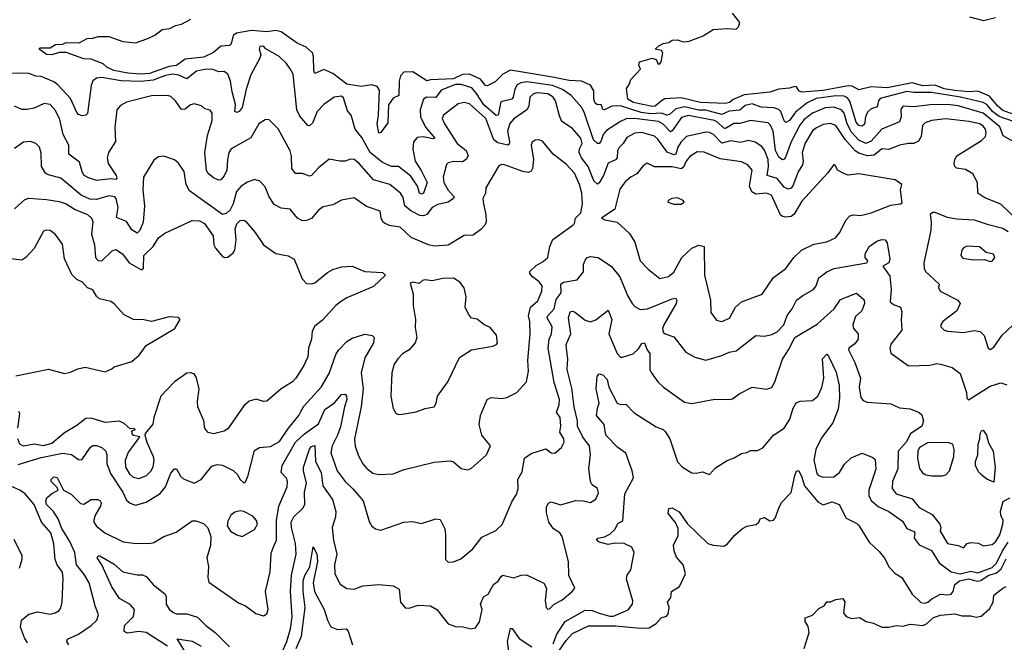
# Model space of a CAD drawing. Extents: x 1690054 to 1842981, y 782881 to 914114.
# Tile 312 of 656: x 1718064 to 1723604, y 885110 to 888611. Entities that reach past the tile are written whole.
import ezdxf

# ---------------------------------------------------------------- set-up
doc = ezdxf.new("R2010")
doc.units = 0

msp = doc.modelspace()

# ---------------------------------------------------------------- linework, layer by layer
at = {"layer": '0CON10XD'}
for points in [[(1723658, 888078), (1723595, 888101.2), (1723565, 888126.5), (1723521.5, 888181.5), (1723455, 888209.3), (1723405, 888205.7), (1723325, 888214.1), (1723265, 888222.9), (1723215, 888242.5), (1723145, 888238.9), (1723085, 888256.9), (1722945, 888228.8), (1722855.6, 888234.4), (1722785, 888216.4), (1722747.6, 888237.6), (1722725, 888240.2), (1722585, 888213.4), (1722465, 888204.7), (1722450, 888210), (1722435, 888234), (1722424.4, 888235.6), (1722394.3, 888225.7), (1722335, 888221.1), (1722285, 888203.5), (1722140.6, 888189.4), (1722078, 888162), (1722056.9, 888145), (1722035, 888139.4), (1721895, 888145.3), (1721785, 888172.4), (1721694.5, 888165.5), (1721675, 888156), (1721640, 888125), (1721625, 888122.7), (1721516, 888145), (1721485.7, 888165), (1721477.5, 888225), (1721493.6, 888246.4), (1721502.5, 888275), (1721557, 888333), (1721547.5, 888355), (1721552, 888375), (1721625, 888394.3), (1721646.1, 888386.1), (1721655, 888362.5), (1721665, 888362.5), (1721672.5, 888375), (1721682.5, 888425), (1721675, 888437.5), (1721640, 888445), (1721660, 888465), (1721685, 888477.5), (1721717, 888483), (1721735, 888496.7), (1721765, 888497.5), (1721796.9, 888486.9), (1721829.8, 888490.2), (1721909.5, 888520.5), (1721965, 888557.1), (1722045, 888561.9), (1722095, 888558.1), (1722109.1, 888570.9), (1722116.2, 888595), (1722075, 888647.5)], [(1723655, 888038.6), (1723575, 888066.7), (1723536.8, 888095), (1723505, 888133.8), (1723485, 888146.3), (1723356.5, 888176.5), (1723195, 888202.3), (1723095, 888201.3), (1723055, 888208), (1722905, 888167.6), (1722895.3, 888155), (1722887.9, 888122.1), (1722855, 888109.4), (1722835, 888092.3), (1722822.4, 888065), (1722816.4, 888023.6), (1722805, 888011.8), (1722785, 888016.5), (1722769.6, 888035), (1722735, 888153.2), (1722722.1, 888172.1), (1722701.9, 888181.9), (1722655, 888183.4), (1722545, 888169.1), (1722495, 888143), (1722429.2, 888090.8), (1722395, 888045.3), (1722375, 888033.3), (1722365, 888042.9), (1722345.7, 888095), (1722335, 888105.6), (1722306.2, 888115), (1722235, 888118.6), (1722185, 888138.9), (1722145, 888128.4), (1722115, 888102.6), (1722055, 888096.8), (1722015, 888077.7), (1721925, 888103.2), (1721885, 888102.9), (1721805, 888121.7), (1721755, 888109.8), (1721720.8, 888079.2), (1721705.6, 888074.4), (1721675, 888085.5), (1721615, 888082.4), (1721560.1, 888090.1), (1721443.6, 888126.4), (1721395, 888125.7), (1721353.8, 888103.8), (1721345, 888106.2), (1721336, 888135), (1721315, 888132.3), (1721302.3, 888142.3), (1721295.2, 888165), (1721295, 888210.8), (1721275, 888244.1), (1721225, 888265.6), (1721155, 888268.8), (1721062.4, 888287.6), (1720825, 888328), (1720782.8, 888305), (1720738.8, 888261.2), (1720695, 888240), (1720685, 888241.5), (1720656.3, 888276.3), (1720594.9, 888304.9), (1720555, 888302.5), (1720505, 888279.6), (1720376.1, 888273.9), (1720355, 888267), (1720275, 888317.4), (1720225, 888315.7), (1720207.3, 888295), (1720198.7, 888265), (1720196.9, 888185), (1720165, 888170.5), (1720138.1, 888131.9), (1720135, 888030.5), (1720095, 887976.7), (1720085, 887973.3), (1720074.7, 888025), (1720083, 888075), (1720087.6, 888215), (1720074.5, 888235), (1720045.7, 888244.3), (1719985, 888236.6), (1719905, 888248.5), (1719825, 888309.4), (1719775, 888330.7), (1719725, 888308.9), (1719719.5, 888325), (1719716.9, 888406.9), (1719710.4, 888425), (1719675, 888456.6), (1719625, 888479.3), (1719534.1, 888544.1), (1719505, 888551.6), (1719455, 888544.1), (1719368.5, 888551.5), (1719284.3, 888535.7), (1719265, 888522.5), (1719253.5, 888475), (1719245, 888465.6), (1719195, 888462), (1719155, 888426.8), (1719099, 888401), (1718995, 888388.7), (1718945.5, 888354.5), (1718905, 888348.4), (1718795, 888309.4), (1718745.6, 888305.6), (1718671.3, 888311.3), (1718592.7, 888325), (1718555, 888343.8), (1718533, 888363), (1718465, 888390), (1718425, 888391.1), (1718325, 888427.1), (1718286.3, 888426.3), (1718245, 888413.2), (1718215, 888415.5), (1718172.5, 888445), (1718177, 888453), (1718235, 888453.5), (1718265, 888472.7), (1718306.3, 888473.7), (1718325, 888483.8), (1718399.3, 888480.7), (1718443.6, 888506.4), (1718475, 888506.7), (1718505, 888517.1), (1718565, 888516.5), (1718645, 888489.4), (1718715, 888480.6), (1718784.6, 888505.4), (1718824.2, 888525), (1718865, 888555.6), (1718907.8, 888562.2), (1718941.2, 888578.8), (1718975, 888586), (1719026.2, 888613.8)], [(1723407.6, 888627.6), (1723486.2, 888606.2), (1723555, 888624.3)], [(1723675, 887914.5), (1723597.6, 887957.6), (1723578.8, 888008.8), (1723485, 888085.2), (1723345, 888126.4), (1723285, 888134.4), (1723186.5, 888133.5), (1723095, 888122.2), (1723035, 888124.4), (1723021.1, 888108.9), (1723023.5, 888065), (1723013.6, 888036.4), (1722915, 887996.1), (1722855, 887927.7), (1722825, 887915.2), (1722785, 887933.1), (1722745, 887978.1), (1722719.4, 888025), (1722702.3, 888085), (1722687.8, 888105), (1722645, 888120.2), (1722595, 888116), (1722525, 888085.6), (1722475, 888047.6), (1722452.5, 888017.5), (1722404.6, 887925.4), (1722371.9, 887838.1), (1722365, 887826.7), (1722355, 887823.6), (1722335, 887838.8), (1722316.2, 887875), (1722303.4, 887985), (1722289.1, 888019.1), (1722275, 888031.2), (1722175, 888043.6), (1722115, 888027.7), (1722082.4, 888027.6), (1722035, 888000), (1722025, 888001.2), (1721991, 888035), (1721972.3, 888045), (1721825, 888072.8), (1721788.4, 888061.6), (1721735, 887986.9), (1721725, 887981.5), (1721685, 888024.3), (1721658.2, 888038.2), (1721523.7, 888056.3), (1721476.9, 888053.1), (1721445, 888039.8), (1721365, 887988.7), (1721346.3, 887965), (1721334.4, 887925.6), (1721325, 887915.4), (1721315, 887915.3), (1721292.7, 887935), (1721241.7, 888085), (1721227.3, 888117.3), (1721167.5, 888185), (1721118.9, 888218.9), (1721061.8, 888241.8), (1720918.4, 888261.6), (1720883.6, 888256.4), (1720863.1, 888245), (1720850.1, 888219.9), (1720840.6, 888175), (1720832.1, 888165), (1720771, 888149), (1720756.8, 888075), (1720745, 888072.9), (1720675, 888132.1), (1720635, 888196.8), (1720607.7, 888227.7), (1720547, 888247), (1720515, 888246.2), (1720435, 888214.8), (1720405.2, 888174.8), (1720354.7, 888175.3), (1720336.1, 888163.9), (1720316.6, 888105), (1720319.8, 888065), (1720347.3, 888007.3), (1720400, 887945), (1720388.8, 887941.2), (1720335, 887953.3), (1720300.4, 887949.6), (1720280, 887925), (1720276.5, 887883.5), (1720288.2, 887815), (1720323, 887763), (1720356.8, 887695), (1720335.8, 887635), (1720325, 887629.5), (1720313, 887635), (1720301.9, 887675), (1720265, 887731.8), (1720195, 887785.3), (1720155, 887786.5), (1720105, 887809.1), (1720035, 887864.5), (1719988.6, 887948.6), (1719951.9, 887995), (1719929.4, 888075), (1719908.5, 888098.5), (1719885, 888172.5), (1719875, 888182), (1719833.3, 888175), (1719775, 888134.4), (1719737.8, 888095), (1719710.5, 888029.5), (1719695, 888014.2), (1719685, 888015.7), (1719639.3, 888069.3), (1719623.2, 888105), (1719602.7, 888305), (1719585, 888335.8), (1719565.3, 888365.3), (1719524.6, 888404.6), (1719447.9, 888447.9), (1719435, 888463.3), (1719415, 888461.2), (1719410.8, 888445), (1719420, 888415), (1719415.8, 888395), (1719365, 888300.8), (1719338.9, 888221.1), (1719315, 888118), (1719298.1, 888095), (1719285, 888090), (1719274.2, 888095), (1719278.8, 888135), (1719259.3, 888205), (1719250.3, 888265), (1719234.6, 888304.6), (1719215, 888320.8), (1719185, 888318.1), (1719151.1, 888331.1), (1719115, 888332.5), (1719058.2, 888321.8), (1719005, 888278.7), (1718959.1, 888299.1), (1718925, 888304.6), (1718885, 888298.2), (1718815, 888271.2), (1718745, 888263.9), (1718635, 888267.7), (1718525, 888286.7), (1718495, 888283.2), (1718475, 888266.7), (1718465, 888242), (1718445, 888083.3), (1718435, 888073.8), (1718415, 888070), (1718395, 888078), (1718385, 888090), (1718348.9, 888168.9), (1718279.2, 888245), (1718255, 888262.1), (1718185, 888292), (1718153.7, 888293.7), (1718115, 888309.7), (1717995, 888311)], [(1723065.3, 887914.7), (1723014.1, 887905.9), (1722955, 887881.1), (1722915, 887884.3), (1722871, 887849), (1722835, 887845.2), (1722785, 887860.7), (1722765, 887873.2), (1722708.6, 887938.6), (1722655, 888016.9), (1722625, 888026.8), (1722585, 888021.4), (1722546.3, 888003.7), (1722525, 887986.1), (1722482.9, 887917.1), (1722466.2, 887865), (1722471.8, 887815), (1722468.1, 887795), (1722443.6, 887756.4), (1722413.2, 887676.8), (1722405, 887664.5), (1722385, 887658.5), (1722365, 887669.7), (1722325, 887717.8), (1722269.7, 887735), (1722277, 887785), (1722275.2, 887825), (1722255, 887878.5), (1722239, 887899), (1722202.9, 887922.9), (1722165, 887932.8), (1722119.6, 887920.4), (1722065, 887929.8), (1722015, 887917), (1721967.8, 887965), (1721945, 887977.5), (1721925, 887979.4), (1721815.6, 887954.4), (1721785, 887923.9), (1721766.9, 887895), (1721755, 887855.9), (1721745, 887851.5), (1721706.3, 887866.3), (1721655, 887939.6), (1721635, 887955.9), (1721565, 887977.8), (1721525, 887973.3), (1721480.7, 887949.3), (1721459.1, 887915), (1721436.8, 887893.2), (1721426.6, 887873.4), (1721425, 887834.4), (1721416.2, 887823.8), (1721375.7, 887804.3), (1721348.8, 887735), (1721325, 887693.5), (1721315, 887686.2), (1721295, 887705.4), (1721263, 887785), (1721225, 887834.7), (1721211.7, 887865), (1721213.3, 887885), (1721228, 887915), (1721221.2, 887945), (1721175, 887999.1), (1721115, 888038.1), (1721100.2, 888070.2), (1721077.8, 888155), (1721066.1, 888175), (1721035, 888195.2), (1720975, 888199.4), (1720955, 888194.2), (1720934.2, 888175), (1720928.6, 888125), (1720917.8, 888105), (1720845, 888054.6), (1720822.4, 888027.6), (1720807.7, 887985), (1720819.4, 887925), (1720818.2, 887911.8), (1720810, 887905), (1720755, 887918.9), (1720731.4, 887935), (1720685.9, 888055), (1720595, 888138.6), (1720565, 888145.2), (1720531.2, 888138.8), (1720448.1, 888075), (1720441.2, 888055), (1720453.3, 888025), (1720525.3, 887915), (1720576.8, 887875), (1720586.3, 887845), (1720575.6, 887824.4), (1720555, 887812.8), (1720506.2, 887813.8), (1720475, 887806.5), (1720465, 887797.5), (1720447.3, 887725), (1720450.6, 887695), (1720475, 887652.2), (1720508.6, 887615), (1720504.4, 887605), (1720475, 887585.9), (1720417, 887573), (1720385, 887555.5), (1720355, 887515.6), (1720335, 887507.9), (1720315, 887509.6), (1720265, 887536.9), (1720231.5, 887565), (1720222.3, 887612.3), (1720206.4, 887636.4), (1720145.6, 887685), (1720055, 887710.5), (1719971.8, 887805), (1719945, 887824.5), (1719925, 887826.7), (1719895, 887816.7), (1719865.5, 887815.5), (1719805, 887826.2), (1719745, 887777.8), (1719705, 887734.3), (1719695, 887731.9), (1719655, 887745.6), (1719615, 887745.7), (1719595.4, 887775.4), (1719594, 887844), (1719584.7, 887874.7), (1719517.4, 887997.4), (1719465, 888050), (1719445, 888048), (1719409.2, 888025), (1719365, 887947.5), (1719254, 887885), (1719241.2, 887865), (1719232.8, 887822.8), (1719229.1, 887765), (1719215, 887732.9), (1719195, 887711.4), (1719185, 887709.2), (1719155, 887721.4), (1719125, 887746.9), (1719115, 887763.8), (1719106, 887865), (1719120.1, 887959.9), (1719145.9, 888045), (1719146.2, 888085), (1719135, 888102), (1719105, 888110), (1719087.1, 888127.1), (1719045, 888138.1), (1719025, 888133.1), (1718995, 888107.9), (1718975, 888106.2), (1718940.8, 888155), (1718915, 888179.4), (1718894.5, 888184.5), (1718805, 888183.3), (1718665, 888148.1), (1718631.4, 888128.6), (1718610.8, 888105), (1718598.5, 888005), (1718603.5, 887926.5), (1718562.7, 887865), (1718555.2, 887835), (1718561.9, 887801.9), (1718606.7, 887735), (1718610.5, 887719.5), (1718605, 887712.5), (1718576.5, 887716.5), (1718497.9, 887707.9), (1718451.2, 887721.2), (1718426.9, 887735), (1718415.3, 887755), (1718399.6, 887809.6), (1718340.5, 887855), (1718340.8, 887905), (1718308.4, 887965), (1718289.3, 888049.3), (1718265, 888101.1), (1718235, 888134.5), (1718200.7, 888139.3), (1718145.4, 888114.6), (1718105, 888105.5), (1718075, 888107.3), (1718035, 888124.5)], [(1723695, 887466.7), (1723585, 887573.9), (1723495, 887610.4), (1723455.7, 887635), (1723452.9, 887695), (1723427.1, 887745), (1723385, 887769.6), (1723335, 887775.6), (1723325.4, 887785.4), (1723322, 887802), (1723325.4, 887825), (1723336.7, 887845), (1723475, 887931.2), (1723498.2, 887955), (1723502.5, 887975), (1723498.4, 887995), (1723485, 888012.8), (1723465.5, 888025), (1723405, 888038.9), (1723275, 888053), (1723195, 888044.3), (1723158.8, 888031.2), (1723143.6, 888016.4), (1723135.9, 887954.1), (1723121.7, 887928.3), (1723095, 887916), (1723065.3, 887914.7)], [(1718055, 886110.5), (1718185, 886149.8), (1718305, 886173.1), (1718355, 886166.2), (1718395, 886138.1), (1718414.3, 886135.7), (1718462.3, 886207.7), (1718475, 886216.4), (1718495, 886216.9), (1718525.8, 886205), (1718547.8, 886185), (1718554.6, 886165), (1718554.2, 886115.8), (1718575, 886060), (1718643.5, 885955), (1718665, 885910), (1718685, 885893.1), (1718715, 885880.8), (1718775, 885898.6), (1718853.6, 885946.4), (1718885, 885984.4), (1718915, 886061.9), (1718935, 886085.6), (1718946.2, 886086.2), (1718968.2, 886045), (1718985, 886028.5), (1719045, 886005.4), (1719085, 886025.6), (1719145, 886100), (1719175, 886109.1), (1719205, 886106.9), (1719265, 886075.6), (1719287.1, 886055), (1719305, 886026.2), (1719325, 886007.5), (1719331.7, 886008.3), (1719347, 886043), (1719385, 886188), (1719413.8, 886206.2), (1719475, 886211.5), (1719525, 886239.4), (1719575.9, 886314.1), (1719634.5, 886385), (1719643.6, 886405), (1719662.4, 886437.6), (1719760.8, 886545), (1719805, 886621.4), (1719842, 886728), (1719857.3, 886752.7), (1719905, 886801.5), (1719935, 886820), (1720005, 886842.5), (1720046.2, 886835), (1720057.5, 886825), (1720055.4, 886795), (1720005, 886710), (1719986, 886625), (1719997.2, 886535), (1719986, 886435), (1719947.1, 886255), (1719952.2, 886212.2), (1719969.3, 886159.3), (1719995, 886112.9), (1720016.8, 886086.8), (1720051.3, 886061.3), (1720085, 886053.1), (1720165, 886056.7), (1720227.9, 886082.1), (1720395, 886122.2), (1720485, 886131.4), (1720505, 886124.2), (1720547.3, 886087.3), (1720585, 886080), (1720605, 886089.2), (1720690, 886165), (1720712.5, 886215), (1720663.3, 886275), (1720649.5, 886335), (1720656.9, 886385), (1720693.3, 886475), (1720716.4, 886486.4), (1720775, 886480.8), (1720805, 886486), (1720861.2, 886515), (1720915.6, 886575), (1720926.2, 886635), (1720922.7, 886695), (1720936.7, 886845), (1720933.8, 886913.8), (1720926.1, 886946.1), (1720938.4, 886995), (1720979.9, 887030.1), (1721002.5, 887085), (1721002.7, 887115), (1720986.7, 887136.7), (1720948.6, 887165), (1720934.2, 887185), (1720934.5, 887195.5), (1720970.1, 887229.9), (1721009.2, 887250.8), (1721035, 887274), (1721046.2, 887335), (1721064.1, 887375.9), (1721176.2, 887455), (1721186.2, 887465), (1721192, 887495), (1721221.1, 887525), (1721231.2, 887575), (1721226.4, 887635), (1721214, 887685), (1721185, 887748.9), (1721138.9, 887798.9), (1721065, 887855.8), (1721005, 887928), (1720985, 887935.7), (1720965, 887934.2), (1720947, 887923), (1720941.1, 887905), (1720954.7, 887825), (1720949.2, 887775), (1720940.9, 887759.1), (1720925, 887751.4), (1720895, 887757.4), (1720792.5, 887795), (1720775, 887796.4), (1720760, 887790), (1720686.9, 887665), (1720683.8, 887635), (1720670, 887605), (1720674.1, 887575), (1720687.5, 887515), (1720688.2, 887475), (1720681.1, 887455), (1720658.9, 887431.1), (1720615, 887400), (1720565, 887396.9), (1720475, 887342.6), (1720395, 887337.9), (1720364.8, 887344.8), (1720266.7, 887386.7), (1720204.6, 887444.6), (1720144.4, 887454.4), (1720116.8, 887466.8), (1720106.2, 887475), (1720098, 887495), (1720091.2, 887535), (1720015, 887560.4), (1719945, 887610), (1719875, 887596.9), (1719825, 887570.9), (1719771.4, 887558.6), (1719745, 887540.6), (1719705, 887493.5), (1719677.8, 887482.2), (1719655, 887480.9), (1719626.7, 887495), (1719585, 887545.8), (1719535, 887552.2), (1719495, 887572.2), (1719468.2, 887615), (1719445, 887672), (1719415, 887704.2), (1719385, 887713.1), (1719345, 887698.2), (1719310.6, 887675), (1719283.8, 887645), (1719265.2, 887575), (1719247.9, 887542.1), (1719225, 887521.5), (1719205, 887516), (1719019, 887649), (1719000, 887685), (1718988.5, 887758.5), (1718957.5, 887805), (1718935, 887822.7), (1718875, 887844.4), (1718845, 887840.6), (1718819.3, 887820.7), (1718761.1, 887725), (1718755.9, 887655), (1718765.3, 887565), (1718758.1, 887471.9), (1718740.5, 887425), (1718725, 887410.6), (1718695, 887428.9), (1718665, 887475.9), (1718609.2, 887499.2), (1718617.3, 887555), (1718606.9, 887605), (1718598.9, 887615), (1718565, 887620.7), (1718495, 887600), (1718458.4, 887601.6), (1718409.3, 887625), (1718295, 887720), (1718225, 887739.1), (1718208.8, 887748.8), (1718187.3, 887785), (1718185, 887860), (1718174.5, 887894.5), (1718155, 887915.8), (1718125, 887926.9), (1718085, 887921.9), (1718035, 887886.5)], [(1722015, 886914.4), (1722058, 886932), (1722092.2, 886995), (1722125, 887025.5), (1722241.2, 887068.8), (1722305, 887162.5), (1722375, 887212), (1722420, 887275), (1722462.5, 887315), (1722531.8, 887348.2), (1722605, 887362.9), (1722654.7, 887385.3), (1722676.4, 887413.6), (1722714.6, 887485.4), (1722735, 887507.5), (1722755, 887514), (1722795, 887510), (1722855, 887524.4), (1722965, 887567.5), (1723020, 887575), (1723028.8, 887581.2), (1723020, 887655), (1723026.7, 887685), (1722990.3, 887710.3), (1722785.4, 887744.6), (1722725, 887736.5), (1722704.3, 887745), (1722666.2, 887765), (1722653, 887793), (1722645, 887796.7), (1722610.4, 887749.6), (1722465, 887590.5), (1722421.6, 887518.4), (1722405, 887504.6), (1722375, 887500.2), (1722355, 887504.7), (1722344.5, 887514.5), (1722294.4, 887625), (1722265.3, 887635.3), (1722205, 887630), (1722183, 887643), (1722170.7, 887675), (1722184.4, 887765), (1722160.8, 887795), (1722125, 887812.5), (1722005, 887828.4), (1721915, 887866.6), (1721875, 887868.4), (1721835, 887841.3), (1721813, 887815), (1721798.1, 887781.9), (1721785, 887771.9), (1721735, 887784.8), (1721635, 887783.8), (1721595, 887804.3), (1721571.3, 887788.7), (1721535.6, 887744.4), (1721505, 887727.1), (1721469.9, 887700.1), (1721441.2, 887658.8), (1721412.2, 887545), (1721337.5, 887495), (1721355.8, 887485.8), (1721425, 887473.1), (1721495, 887408.8), (1721525, 887361.2), (1721555.5, 887255), (1721599.1, 887209.1), (1721665, 887155.8), (1721715, 887168.1), (1721745, 887192.1), (1721788.9, 887275), (1721845, 887326.2), (1721885, 887343.5), (1721915, 887335.7), (1721916.9, 887175), (1721950, 887035), (1721952.5, 886965), (1721985, 886921.9), (1722015, 886914.4)], [(1718035, 887547.1), (1718091.5, 887598.5), (1718112.8, 887607.2), (1718215, 887600.8), (1718285, 887589.3), (1718325, 887576.8), (1718375, 887543.5), (1718445, 887515.3), (1718467.3, 887495), (1718475.3, 887475), (1718468.2, 887405), (1718485.2, 887345), (1718491.2, 887275), (1718505, 887256.9), (1718525, 887256.2), (1718585, 887312.5), (1718605, 887319.4), (1718641.4, 887295), (1718680.3, 887245), (1718745, 887206), (1718755, 887206.7), (1718761.2, 887215), (1718762.8, 887285), (1718814.2, 887335), (1718845.4, 887385), (1718879.8, 887410.2), (1719035, 887482.9), (1719075, 887480.7), (1719102.9, 887465), (1719151.9, 887395), (1719156, 887345), (1719165, 887326.7), (1719205, 887280), (1719216.4, 887273.6), (1719235, 887276.7), (1719265, 887300), (1719273.8, 887315), (1719281.9, 887375), (1719276, 887435), (1719285, 887463.3), (1719305, 887482.5), (1719325, 887484.4), (1719335, 887478.5), (1719389.2, 887415), (1719435, 887344.4), (1719505.7, 887295.7), (1719575, 887284.3), (1719608, 887265), (1719653.7, 887153.7), (1719677.7, 887127.7), (1719705, 887125.8), (1719725, 887132.5), (1719795, 887189.2), (1719825, 887206), (1719875, 887222), (1719935, 887226), (1720005, 887196.2), (1720105, 887188.8), (1720122.5, 887175), (1720055, 887111.2), (1719905, 887046.7), (1719868, 887025), (1719842, 887005), (1719767.9, 886922.1), (1719725, 886887.1), (1719710.2, 886859.8), (1719706.4, 886815), (1719689.1, 886765), (1719684.6, 886715), (1719663.1, 886666.9), (1719617.5, 886595), (1719598.1, 886575), (1719534.3, 886535.7), (1719455, 886465.8), (1719435, 886464.3), (1719395, 886477.5), (1719354.6, 886465.4), (1719325, 886440.8), (1719235, 886310.6), (1719215, 886297.8), (1719155, 886282.9), (1719125, 886290), (1719105, 886313.3), (1719100, 886355), (1719066.9, 886435), (1719064.4, 886465), (1719074.3, 886535), (1719057.7, 886597.7), (1719045, 886620), (1719025, 886626.2), (1719005, 886623.3), (1718935, 886575.7), (1718858.1, 886495), (1718818.2, 886375), (1718813.4, 886336.6), (1718770, 886285), (1718767.5, 886275), (1718780, 886235), (1718814.4, 886155.6), (1718819.3, 886135), (1718812.1, 886095), (1718799, 886071), (1718775, 886046.1), (1718735, 886030), (1718705, 886037.2), (1718685, 886053.1), (1718660.6, 886095), (1718659.1, 886135), (1718675, 886175.6), (1718740, 886265), (1718705, 886273.8), (1718696.7, 886285), (1718695, 886300), (1718715, 886306.7), (1718705, 886312.5), (1718685, 886310), (1718651.4, 886341.4), (1718625, 886353.1), (1718545, 886345.6), (1718465, 886370), (1718435, 886368.1), (1718385, 886330), (1718315, 886288.2), (1718245, 886228.9), (1718195, 886215.8), (1718145, 886224.2), (1718085, 886213.2), (1718065.2, 886225.2), (1718053.4, 886255)], [(1721745, 887573.6), (1721785, 887574.4), (1721802.5, 887585), (1721797.5, 887595), (1721765, 887610), (1721732.5, 887605), (1721713.3, 887595), (1721710, 887585), (1721745, 887573.6)], [(1723625, 887417.6), (1723595, 887437.9), (1723515, 887457.8), (1723436.3, 887483.7), (1723335, 887489.6), (1723285, 887498.9), (1723215, 887527.8), (1723202.2, 887527.8), (1723186, 887515), (1723192.9, 887475), (1723190, 887425), (1723150.3, 887245), (1723152.7, 887212.7), (1723160.9, 887195), (1723237.1, 887125), (1723234, 887105), (1723242.5, 887085), (1723343.3, 887035), (1723356.2, 887015), (1723336, 886975), (1723257.5, 886915), (1723245.8, 886895), (1723247.5, 886885), (1723265, 886865.7), (1723285, 886859.6), (1723375, 886851.8), (1723435, 886862.7), (1723467.2, 886857.2), (1723491.4, 886835), (1723512.5, 886765), (1723525, 886757.5), (1723545, 886770), (1723592.4, 886837.6), (1723654, 886895)], [(1718041.2, 886608.8), (1718225, 886646.7), (1718315, 886621.2), (1718350.3, 886629.7), (1718391.5, 886648.5), (1718432.5, 886657.5), (1718545, 886630.8), (1718582.5, 886647.5), (1718595, 886660), (1718695, 886688.8), (1718735.6, 886724.4), (1718775, 886780), (1718937.5, 886875), (1718967.5, 886925), (1718957, 886937), (1718905, 886941.2), (1718805, 886914.2), (1718763.1, 886923.1), (1718705, 886925.6), (1718651.5, 886951.5), (1718595, 887014), (1718576.4, 887026.4), (1718512.1, 887042.1), (1718496.2, 887056.2), (1718475, 887091.4), (1718445, 887104), (1718418, 887135), (1718385, 887150), (1718357.8, 887177.8), (1718315, 887266.7), (1718305, 887348.8), (1718265, 887404), (1718235, 887425.7), (1718215, 887428.6), (1718197.9, 887422.1), (1718145.8, 887325), (1718099.2, 887275), (1718075, 887260), (1718015, 887267.5)], [(1718340, 885095), (1718328.6, 885115), (1718332.2, 885127.8), (1718395, 885155.9), (1718466.4, 885203.6), (1718498.2, 885235), (1718507.5, 885265), (1718488.2, 885315), (1718455.2, 885445), (1718424, 885495), (1718382.6, 885545), (1718373.5, 885615), (1718345, 885677.5), (1718300.9, 885750.9), (1718280.8, 885805), (1718254.8, 885845), (1718214.8, 885885), (1718211.7, 885905), (1718216.8, 885923.2), (1718245, 885946.7), (1718280, 885965), (1718275, 885980), (1718240, 886015), (1718240, 886025), (1718255, 886040), (1718275, 886037.5), (1718310, 885965), (1718352.9, 885942.9), (1718405, 885890), (1718425, 885887.8), (1718465, 885912.5), (1718503.1, 885913.1), (1718516.4, 885906.4), (1718522.2, 885895), (1718518.4, 885875), (1718489.3, 885825), (1718479.7, 885789.7), (1718494.5, 885765), (1718542.2, 885725), (1718645.4, 885675.4), (1718705, 885666.8), (1718795, 885666.4), (1718818.6, 885671.4), (1718875, 885704.4), (1718945, 885729.2), (1719035, 885792.9), (1719055, 885793.1), (1719097.7, 885777.7), (1719122.9, 885752.9), (1719139.6, 885705), (1719137.9, 885655), (1719116.7, 885585), (1719126.8, 885536.8), (1719121.5, 885475), (1719128.3, 885448.3), (1719295, 885331.1), (1719335, 885314.4), (1719392.6, 885272.6), (1719435, 885258), (1719455, 885270), (1719461.4, 885295), (1719446.2, 885395), (1719472.9, 885507.1), (1719478.8, 885611.2), (1719489.3, 885640.7), (1719508.9, 885685), (1719509.5, 885795), (1719522.1, 885875), (1719568.9, 885985), (1719570.9, 886015), (1719565, 886033.8), (1719534.5, 886065), (1719540.9, 886105), (1719615, 886235.3), (1719667.2, 886282.8), (1719745, 886338.2), (1719781.6, 886418.4), (1719835, 886456.6), (1719875, 886502.9), (1719895, 886506.4), (1719903.4, 886493.4), (1719904.5, 886475), (1719890.7, 886435), (1719868.5, 886321.5), (1719852.3, 886275), (1719821.1, 886215), (1719814.6, 886175), (1719849.3, 886075), (1719894.8, 886014.8), (1719940.5, 885970.5), (1719996.5, 885905), (1720029.8, 885789.8), (1720045, 885763.8), (1720065, 885747.5), (1720095, 885740), (1720225, 885786.5), (1720275, 885790), (1720325, 885777.8), (1720405, 885803.5), (1720430, 885800), (1720455, 885747.5), (1720460, 885715), (1720458.8, 885575), (1720475, 885560), (1720505, 885562), (1720545, 885580), (1720613.8, 885635), (1720665, 885700.8), (1720742.1, 885737.9), (1720778.2, 885771.8), (1720835.5, 885904.5), (1720858.3, 885941.7), (1720868.5, 885975), (1720866.8, 886025), (1720891.1, 886068.9), (1720904.3, 886145), (1720942.5, 886172.5), (1721025, 886198), (1721055, 886175.8), (1721075, 886172.9), (1721112.2, 886205), (1721126.8, 886235), (1721125.3, 886255), (1721102.5, 886292.5), (1721109.2, 886325), (1721105.2, 886375), (1721084.1, 886405), (1721099.3, 886445), (1721100.5, 886475), (1721070.7, 886570.7), (1721037.4, 886765), (1721043.2, 886815), (1721056.5, 886845), (1721059.8, 886885), (1721031.2, 886935), (1721033.9, 886945), (1721071.4, 886985), (1721082.5, 887037.5), (1721110.7, 887075), (1721108.9, 887125), (1721124.2, 887135.8), (1721200.9, 887149.1), (1721236.4, 887193.6), (1721236.7, 887235), (1721245, 887260), (1721256.2, 887273.8), (1721275, 887280), (1721318, 887275), (1721394.3, 887224.3), (1721440.7, 887165), (1721485, 887055.8), (1721510, 887015), (1721525, 886998.6), (1721555, 886980.8), (1721596.7, 886985), (1721735, 887042.2), (1721755, 887044.5), (1721761.8, 887035), (1721758.1, 887015), (1721687.4, 886895), (1721681.2, 886875), (1721683.8, 886855), (1721695, 886844.6), (1721745, 886828.6), (1721811.4, 886741.4), (1721863, 886713), (1721925, 886696.7), (1722015, 886723.1), (1722055, 886741.1), (1722095, 886748.9), (1722205, 886834.6), (1722255, 886831.8), (1722295, 886840.9), (1722325, 886855.4), (1722363.9, 886895), (1722382.7, 886947.3), (1722410.8, 886985), (1722433.8, 887035), (1722469.5, 887060.5), (1722530.6, 887095), (1722545.5, 887115), (1722561.1, 887158.9), (1722605, 887193.9), (1722647.4, 887212.6), (1722830, 887245), (1722836, 887255), (1722821.9, 887275), (1722820.5, 887295), (1722843.2, 887336.8), (1722885.8, 887365.8), (1722915, 887375.5), (1722933.3, 887373.3), (1722945, 887356.7), (1722960, 887265), (1722955, 887243.8), (1722920, 887225), (1722959.1, 887169.1), (1722967.1, 887095), (1722960.8, 887025), (1722979.7, 887009.7), (1723019.2, 886995), (1723028.1, 886968.1), (1723023.8, 886925), (1723027.8, 886865), (1722965, 886786), (1722960, 886765), (1722966.1, 886736.1), (1723065, 886665.5), (1723185, 886668.5), (1723225, 886678.5), (1723244.6, 886674.6), (1723311.2, 886655), (1723355, 886622), (1723391.2, 886515), (1723393.3, 886483.3), (1723403, 886473), (1723525, 886551.1), (1723585, 886570), (1723618.9, 886558.9)], [(1723525, 887251.2), (1723535, 887253.8), (1723550, 887275), (1723543, 887293), (1723501.7, 887301.7), (1723465, 887334.4), (1723395, 887336.9), (1723375, 887328), (1723364.2, 887315), (1723360, 887285), (1723370, 887270), (1723428.8, 887261.2), (1723493, 887263), (1723525, 887251.2)], [(1720195, 886391.2), (1720215, 886392.5), (1720295, 886405.7), (1720345.5, 886424.5), (1720395.3, 886434.7), (1720407.8, 886455), (1720415.5, 886494.5), (1720472.5, 886575), (1720538.8, 886711.2), (1720605.7, 886754.3), (1720725.3, 886774.7), (1720747.1, 886785), (1720752.9, 886795), (1720746.5, 886836.5), (1720711.2, 886881.2), (1720675, 886896.7), (1720637.5, 886927.5), (1720605, 886933.3), (1720588.8, 886955), (1720571.2, 886995), (1720576.4, 887053.6), (1720563.9, 887103.9), (1720540, 887135), (1720505, 887157.5), (1720445, 887155.5), (1720385, 887143.3), (1720345, 887149.4), (1720330, 887145), (1720312, 887128), (1720275, 887135.8), (1720261.2, 887128.8), (1720278.2, 887068.2), (1720277.5, 887005), (1720290, 886925), (1720289.7, 886879.7), (1720297.5, 886825), (1720288.9, 886795), (1720254.6, 886755.4), (1720218.3, 886731.7), (1720191.2, 886705), (1720171.5, 886675), (1720156.8, 886625), (1720152.3, 886495), (1720164.4, 886424.4), (1720179.5, 886399.5), (1720195, 886391.2)], [(1721142.8, 886745), (1721139.4, 886785), (1721164.7, 886845.3), (1721151.2, 886935), (1721160.9, 886969.1), (1721175, 886972.7), (1721185, 886968), (1721245, 886921.9), (1721275, 886912.8), (1721306.3, 886923.7), (1721375, 886978.8), (1721396.4, 886925), (1721378.5, 886845), (1721425, 886734), (1721445, 886714.3), (1721455, 886712.9), (1721515, 886733.1), (1721545, 886760.5), (1721565, 886791.2), (1721579.2, 886795), (1721594.1, 886755), (1721609.7, 886735), (1721610, 886645), (1721616.6, 886626.6), (1721654.1, 886574.1), (1721685.7, 886545), (1721805, 886460), (1721845, 886453.3), (1721975, 886477.8), (1722055, 886475.8), (1722075, 886480), (1722112.1, 886507.9), (1722185, 886544), (1722265, 886533.3), (1722295, 886542.9), (1722313.3, 886575), (1722355, 886702.9), (1722390, 886755), (1722425, 886824.4), (1722551.5, 886898.5), (1722646.7, 886985), (1722682.4, 887037.6), (1722772.7, 887072.7), (1722815, 887036.2), (1722817.1, 887015), (1722802, 886975), (1722767.5, 886942.5), (1722751.1, 886895), (1722754.8, 886874.8), (1722781.4, 886845), (1722782.5, 886815), (1722762.1, 886787.9), (1722730, 886765), (1722727.5, 886755), (1722763.7, 886683.7), (1722794.3, 886595), (1722787.8, 886545), (1722796.7, 886486.7), (1722809.4, 886469.4), (1722831.3, 886461.3), (1722965, 886451.5), (1723015, 886428.2), (1723075, 886423.5), (1723125, 886403.3), (1723139.2, 886389.2), (1723149.5, 886355), (1723139.4, 886325), (1723076.8, 886283.2), (1723051.7, 886235), (1723006.6, 886185), (1723004.7, 886085), (1722975.3, 886015), (1722972.4, 885975), (1722995, 885944.7), (1723085, 885917.5), (1723125, 885867.5), (1723198.7, 885828.7), (1723241.2, 885775), (1723246.5, 885755), (1723243.4, 885735), (1723285, 885665.6), (1723344.5, 885654.5), (1723375, 885642), (1723394.3, 885665.7), (1723415, 885671.8), (1723458.3, 885668.3), (1723485, 885653.3), (1723535, 885660), (1723555, 885675.6), (1723579.6, 885715), (1723596.2, 885775), (1723596.7, 885795), (1723584.1, 885825), (1723582.9, 885847.1), (1723598.1, 885901.9), (1723635, 885922.2)], [(1719538.5, 885051.5), (1719567.8, 885115), (1719586.7, 885185), (1719597.3, 885252.7), (1719588.4, 885395), (1719593, 885487), (1719618.8, 885605), (1719615.9, 885665.9), (1719592.5, 885755), (1719591.9, 885785), (1719606, 885815), (1719656, 885865), (1719667.6, 885885), (1719666.5, 885955), (1719676.8, 886005), (1719660, 886075), (1719660.7, 886095), (1719695, 886196.7), (1719705, 886210.4), (1719725, 886217.5), (1719727.5, 886127.5), (1719759.8, 886065), (1719769.8, 885989.8), (1719823.5, 885913.5), (1719842.3, 885845), (1719841.1, 885815), (1719822.3, 885755), (1719829.6, 885685), (1719848.5, 885605), (1719835.4, 885545), (1719836.2, 885495), (1719866.1, 885436.1), (1719905, 885413.3), (1719945, 885408.6), (1719995, 885427.1), (1720085, 885434.2), (1720165, 885427.5), (1720198.3, 885408.3), (1720206.7, 885335), (1720233.1, 885303.1), (1720255, 885301.9), (1720305, 885319.5), (1720375, 885315.6), (1720411.4, 885295), (1720473.8, 885213.8), (1720515, 885199.2), (1720557.5, 885197.5), (1720604.2, 885185.8), (1720628.8, 885191.2), (1720650.6, 885225), (1720665.7, 885295), (1720656, 885325), (1720673.3, 885365), (1720699.5, 885380.5), (1720728.8, 885435), (1720756.9, 885453.1), (1720770.9, 885479.1), (1720782.4, 885487.6), (1720845, 885473.1), (1720885, 885488.1), (1720915, 885489.4), (1721013, 885443), (1721027.1, 885415), (1721019.5, 885345), (1721026, 885306), (1721035, 885296.7), (1721045, 885298.8), (1721071.2, 885325), (1721115, 885347.1), (1721172, 885395), (1721187.5, 885415), (1721152.9, 885485), (1721151.4, 885565), (1721115.6, 885705), (1721102.5, 885725), (1721068.1, 885748.1), (1721041.1, 885785), (1721027.4, 885837.4), (1721028.1, 885871.9), (1721038.3, 885891.7), (1721055, 885900.5), (1721106.6, 885883.4), (1721193.1, 885906.9), (1721235, 885906.5), (1721275, 885895.8), (1721306.2, 885915), (1721320.8, 885949.2), (1721315.7, 885975), (1721285.4, 885995.4), (1721275.5, 886015), (1721266.4, 886085), (1721274.7, 886165.3), (1721270.7, 886215), (1721233.1, 886263.1), (1721202.6, 886325), (1721202.4, 886355), (1721184.1, 886435), (1721169.8, 886539.8), (1721143.5, 886645), (1721147.7, 886705), (1721142.8, 886745)], [(1721065, 885101.5), (1721086.1, 885155), (1721133.7, 885226.3), (1721245, 885290.9), (1721285, 885289.8), (1721325, 885274.3), (1721385, 885257.1), (1721405, 885257.9), (1721487.5, 885292.5), (1721512.5, 885325), (1721513.6, 885343.6), (1721478.5, 885465), (1721482.7, 885487.3), (1721502.6, 885517.4), (1721522, 885615), (1721508, 885645), (1721465, 885666.5), (1721415, 885668.2), (1721375, 885660), (1721325, 885672.9), (1721308.6, 885685), (1721316.2, 885695), (1721355, 885702.9), (1721385, 885717.9), (1721413.1, 885745), (1721430.4, 885779.6), (1721457.4, 885792.6), (1721468, 885945), (1721517.5, 886035), (1721510.6, 886075), (1721475, 886174.3), (1721429.2, 886205), (1721361.1, 886275), (1721353.3, 886335), (1721309.1, 886385), (1721315, 886427.1), (1721324.2, 886455.8), (1721308, 886535), (1721313.8, 886606.2), (1721325, 886620), (1721345, 886613.3), (1721368.9, 886588.9), (1721379.4, 886545), (1721425.8, 886455), (1721445, 886446.9), (1721475, 886449.2), (1721520.5, 886400.5), (1721645, 886321.5), (1721685, 886306.9), (1721695, 886295.6), (1721721.8, 886255), (1721765.5, 886125.5), (1721792.5, 886095), (1721845, 886062.5), (1721869.5, 886060.5), (1721905, 886068.8), (1721945, 886053.8), (1721978.1, 886091.9), (1722045, 886132.9), (1722083.4, 886146.6), (1722125, 886172), (1722155, 886176.7), (1722175, 886188.8), (1722215, 886188.1), (1722245, 886204.5), (1722305.8, 886275), (1722364.5, 886315), (1722396.8, 886365), (1722415, 886426.2), (1722433, 886457), (1722455, 886465.7), (1722525, 886470.8), (1722555, 886494), (1722576.4, 886543.6), (1722589.2, 886595), (1722581.5, 886705), (1722605, 886730), (1722615, 886720), (1722658.3, 886628.3), (1722674.2, 886554.2), (1722677.3, 886485), (1722668.7, 886421.3), (1722639.5, 886345), (1722575, 886259.6), (1722544.3, 886195), (1722532.9, 886135), (1722549.7, 886059.7), (1722557.8, 886047.8), (1722585, 886038.4), (1722645, 886040.5), (1722675.8, 886064.2), (1722705, 886111.2), (1722742.2, 886147.8), (1722805, 886172.9), (1722865, 886150), (1722877.7, 886137.7), (1722880.8, 886085), (1722871.5, 886055), (1722841.8, 885965), (1722841.8, 885935), (1722855, 885908.1), (1722893.4, 885873.4), (1722954.4, 885845), (1723031.8, 885791.8), (1723055, 885750.5), (1723095, 885732.5), (1723099.7, 885725), (1723097.6, 885695), (1723125, 885657.3), (1723195, 885625.5), (1723236.9, 885556.9), (1723305, 885505.9), (1723355, 885495.1), (1723415, 885509.9), (1723455, 885500.5), (1723535, 885531.3), (1723560.5, 885555), (1723593.2, 885625), (1723625, 885673.9)], [(1718052.6, 886315), (1718064.7, 886395), (1718058.2, 886408.2)], [(1723545, 886010), (1723505, 886028.4), (1723478.7, 886048.7), (1723459.1, 886069.1), (1723442, 886105), (1723442.7, 886127.3), (1723455.8, 886164.2), (1723456.5, 886225), (1723466.4, 886255), (1723467.4, 886285), (1723475, 886300), (1723485, 886303.5), (1723503.9, 886275), (1723515, 886231.9), (1723541.2, 886185), (1723551.8, 886095), (1723545, 886010)], [(1723254.6, 886045.4), (1723275, 886052.5), (1723295.3, 886074.7), (1723320.5, 886155), (1723322.5, 886195), (1723313.9, 886223.9), (1723291.7, 886231.7), (1723175, 886234.5), (1723127.5, 886205), (1723116.9, 886185), (1723115.9, 886145), (1723127.1, 886087.1), (1723143.9, 886063.9), (1723161.9, 886051.9), (1723196, 886046), (1723254.6, 886045.4)], [(1721101.6, 885065), (1721139.1, 885120.9), (1721175, 885159.3), (1721265, 885203.2), (1721417.8, 885202.2), (1721555, 885189.1), (1721605, 885192.1), (1721645.6, 885215), (1721672.8, 885247.2), (1721702.5, 885257.5), (1721712.5, 885267.5), (1721718.9, 885305), (1721709.4, 885335), (1721727.6, 885362.4), (1721731.2, 885395), (1721776.1, 885423.9), (1721810.5, 885495), (1721796.4, 885545), (1721759.3, 885589.3), (1721745.6, 885625), (1721743.1, 885656.9), (1721769.7, 885710.3), (1721769.5, 885749.5), (1721754.3, 885784.3), (1721712, 885835), (1721716.7, 885863.3), (1721735, 885866.7), (1721775, 885843.8), (1721818.8, 885778.8), (1721935, 885666.2), (1721965, 885656.2), (1722025, 885650), (1722045, 885661.2), (1722087.8, 885712.2), (1722130.5, 885749.5), (1722155, 885762.5), (1722208.3, 885771.7), (1722222.5, 885785), (1722230, 885805), (1722255, 885812.5), (1722285, 885792.5), (1722305, 885796.7), (1722317.3, 885812.7), (1722335, 885866.7), (1722352.1, 885897.9), (1722405, 885953.3), (1722425, 886047.5), (1722435, 886073.3), (1722445, 886076.2), (1722463.1, 886045), (1722480.3, 885990.3), (1722555, 885900.6), (1722585, 885883.1), (1722635, 885900), (1722675, 885884.2), (1722715, 885807.5), (1722775, 885777.5), (1722786.2, 885766.2), (1722843.6, 885673.6), (1722900, 885620), (1722930.9, 885580.9), (1722954.4, 885534.4), (1722988.5, 885498.5), (1723027.1, 885475), (1723085, 885380.6), (1723135, 885333.8), (1723155, 885329.2), (1723173.8, 885335), (1723195.8, 885355), (1723245, 885380), (1723285, 885376.5), (1723305, 885381.5), (1723316.4, 885395), (1723326.2, 885435), (1723352.7, 885455), (1723405, 885467), (1723429.5, 885459.5), (1723455, 885453.4), (1723472.7, 885457.3), (1723513.1, 885485), (1723559.4, 885500.6), (1723586.4, 885523.6), (1723615, 885578.8)], [(1718107.3, 885107.3), (1718090, 885135), (1718067.8, 885195), (1718074.6, 885235.4), (1718115, 885267.8), (1718165, 885281.2), (1718235, 885268.5), (1718263.3, 885275), (1718285, 885288.8), (1718295.5, 885304.5), (1718303.6, 885336.4), (1718308.9, 885468.9), (1718304.6, 885505), (1718275.5, 885545), (1718262.9, 885575), (1718256.5, 885663.5), (1718238.1, 885725), (1718185.8, 885785.8), (1718145, 885884.6), (1718095, 885944.1), (1718065, 885964.8), (1717996.8, 885995)], [(1719315, 885704.4), (1719385.2, 885744.8), (1719401.5, 885775), (1719395.6, 885795), (1719375, 885819.2), (1719325, 885846), (1719305, 885850), (1719275, 885841.5), (1719252.5, 885825), (1719235, 885792), (1719231.1, 885765), (1719249.4, 885735), (1719285, 885713.8), (1719315, 885704.4)], [(1718030.5, 885690.5), (1718075, 885597.5), (1718075.8, 885575.8), (1718060.8, 885525)], [(1719620.3, 885075), (1719650, 885145), (1719669.5, 885305), (1719658.1, 885395), (1719659.6, 885455), (1719667.3, 885485), (1719695.9, 885534.1), (1719708.3, 885601.7), (1719715, 885647.5), (1719735, 885606.7), (1719740, 885565), (1719715.2, 885445), (1719723.4, 885395), (1719776.1, 885295), (1719795, 885233.8), (1719815, 885196.2), (1719852.3, 885182.3), (1719900, 885185), (1719912.5, 885172.5), (1719936.2, 885095)], [(1718895, 885088.3), (1718775.5, 885165.5), (1718735, 885170), (1718670.9, 885160.9), (1718651.2, 885171.2), (1718652.9, 885205), (1718704.6, 885255), (1718708.9, 885295), (1718685, 885322.5), (1718625, 885357.1), (1718581.8, 885421.8), (1718525.4, 885545.4), (1718500, 885585), (1718504.5, 885595.5), (1718515, 885596.7), (1718550.8, 885575), (1718595, 885548.6), (1718645, 885506.6), (1718725, 885490), (1718755, 885490), (1718775, 885480), (1718815, 885434.3), (1718881.5, 885381.5), (1718888.1, 885365), (1718888.1, 885325), (1718905, 885296), (1718925, 885280), (1718945, 885270), (1719005, 885269.5), (1719065, 885251.1), (1719111.5, 885205), (1719164.5, 885165), (1719245, 885084.2)], [(1722477.5, 885075), (1722505.8, 885165.8), (1722499.4, 885199.4), (1722483.6, 885226.4), (1722483, 885247), (1722525, 885262.5), (1722560.7, 885299.3), (1722590, 885315), (1722605, 885337.5), (1722625, 885336.7), (1722655, 885351.2), (1722695.6, 885355.6), (1722706.7, 885336.7), (1722700, 885275), (1722714.4, 885254.4), (1722745, 885244.2), (1722789.5, 885249.5), (1722826.9, 885226.9), (1722868.5, 885218.5), (1722915, 885195.8), (1722955, 885194.4), (1722995, 885204.5), (1723035, 885201.5), (1723075, 885211.5), (1723145, 885204.4), (1723166.8, 885213.2), (1723205, 885250.4), (1723245, 885262.7), (1723325, 885269.4), (1723365, 885259.2), (1723415, 885258.6), (1723445, 885251.4), (1723473.4, 885256.6), (1723521.2, 885298.8), (1723540.8, 885335), (1723544.3, 885375), (1723596, 885414), (1723615, 885423.5)], [(1720818.8, 885045), (1720808.4, 885115), (1720825, 885187.5), (1720835, 885186.9), (1720875, 885132.1), (1720945.2, 885085.2)], [(1718995.5, 885055.5), (1718950, 885130), (1719035, 885117.1), (1719085, 885088.5)]]:
    msp.add_lwpolyline(points, dxfattribs=at)

doc.saveas('drawing.dxf')
